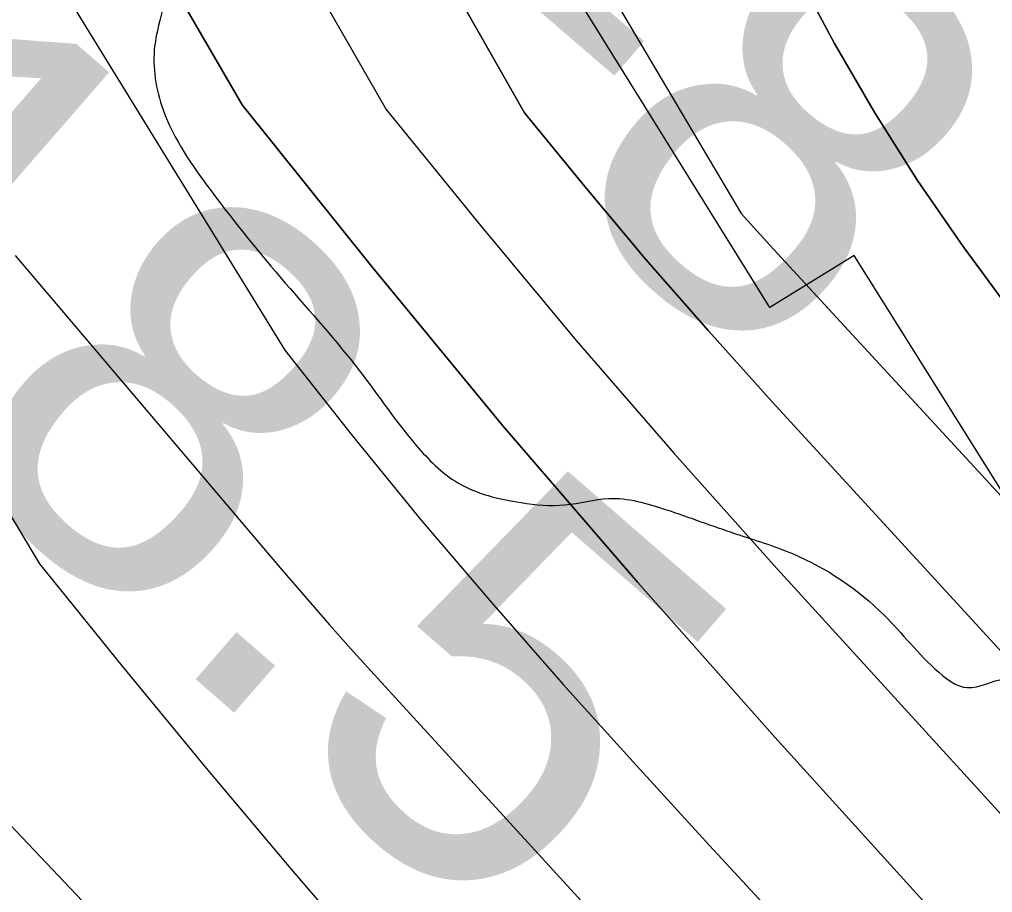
# Model space of a CAD drawing. Extents: x 3297772 to 3335630, y 634068 to 659439.
# Drawn here: x 3313451.7 to 3313614.2, y 650504.6 to 650650.4 of the extents above; entities that cross this region are included whole.
import ezdxf

# ---------------------------------------------------------------- set-up
doc = ezdxf.new("R2010")
doc.units = 0
for name, color, linetype in [('V-RIVR-EDGE', 7, 'Continuous'), ('V-RIVR-RANG', 7, 'Continuous'), ('V-RRAP-RVMT', 7, 'Continuous'), ('V-SITE-VEGE', 7, 'Continuous'), ('V-TOPO-DPTH', 7, 'Continuous'), ('V-TOPO-MAJR', 7, 'Continuous'), ('V-TOPO-MINR', 7, 'Continuous'), ('V-TOPO-WATR', 7, 'Continuous')]:
    doc.layers.add(name, color=color, linetype=linetype)

msp = doc.modelspace()

# ---------------------------------------------------------------- linework, layer by layer
at = {"layer": 'V-RIVR-EDGE'}
msp.add_spline([(3312996.82, 651666.65), (3313006.29, 651660.39), (3313007.37, 651654.9), (3313012.45, 651639.17), (3313016.07, 651625.64), (3313021.17, 651620.51), (3313026.29, 651617.93), (3313035.42, 651615.72), (3313042.35, 651611.31), (3313048.17, 651598.51), (3313055.45, 651584.96), (3313057.97, 651568.14), (3313057.95, 651562.29), (3313056.84, 651554.98), (3313058.28, 651549.5), (3313061.2, 651546.57), (3313068.14, 651545.09), (3313071.06, 651543.62), (3313071.06, 651541.42), (3313071.05, 651536.31), (3313075.41, 651527.52), (3313079.4, 651513.26), (3313079.02, 651507.77), (3313076.08, 651501.2), (3313072.75, 651486.59), (3313069.09, 651483.31), (3313068.35, 651478.92), (3313067.61, 651475.27), (3313069.42, 651471.97), (3313069.42, 651469.41), (3313067.58, 651465.76), (3313066.84, 651460.28), (3313066.82, 651454.8), (3313067.18, 651450.78), (3313065.34, 651446.03), (3313065.69, 651437.99), (3313068.58, 651427.74), (3313075.5, 651416.4), (3313081.33, 651409.07), (3313082.41, 651402.85), (3313082.75, 651391.89), (3313082.73, 651382.02), (3313081.62, 651376.54), (3313084.16, 651369.95), (3313086.71, 651366.29), (3313086.7, 651363), (3313081.94, 651358.99), (3313081.2, 651354.97), (3313080.46, 651351.32), (3313082.99, 651341.07), (3313084.8, 651332.66), (3313089.91, 651328.63), (3313089.9, 651324.24), (3313089.52, 651319.12), (3313090.23, 651311.81), (3313094.23, 651304.49), (3313101.53, 651296.8), (3313105.53, 651291.67), (3313112.47, 651286.53), (3313116.83, 651277.75), (3313119.74, 651271.89), (3313122.66, 651267.87), (3313124.83, 651261.65), (3313124.08, 651251.78), (3313122.95, 651240.81), (3313122.57, 651234.97), (3313130.61, 651233.12), (3313138.66, 651236.75), (3313140.86, 651236.38), (3313148.52, 651230.52), (3313152.89, 651223.56), (3313158.72, 651216.23), (3313169.3, 651208.17), (3313182.82, 651207.4), (3313190.5, 651207.38), (3313195.98, 651208.47), (3313197.81, 651208.46), (3313200.36, 651205.9), (3313202.55, 651202.6), (3313222.63, 651192.68), (3313234.3, 651183.15), (3313244.88, 651172.16), (3313260.56, 651158.23), (3313268.24, 651158.21), (3313279.91, 651148.31), (3313291.57, 651131.83), (3313297.74, 651115.73), (3313306.46, 651091.95), (3313309.71, 651075.86), (3313316.25, 651061.58), (3313324.63, 651050.6), (3313333.02, 651043.26), (3313344.7, 651034.1), (3313352.35, 651022.75), (3313355.24, 651009.94), (3313357.76, 650993.85), (3313363.57, 650980.31), (3313375.22, 650960.91), (3313383.6, 650949.92), (3313385.78, 650942.61), (3313385.76, 650933.47), (3313386.46, 650921.04), (3313390.1, 650914.82), (3313400.67, 650903.09), (3313412.7, 650891), (3313426.92, 650877.07), (3313429.47, 650873.05), (3313434.21, 650867.55), (3313436.75, 650859.87), (3313438.55, 650848.53), (3313438.15, 650833.91), (3313438.13, 650825.87), (3313439.92, 650813.07), (3313442.82, 650803.19), (3313445, 650796.97), (3313446.09, 650791.85), (3313446.07, 650787.1), (3313444.59, 650779.79), (3313440.19, 650771.03), (3313437.25, 650765.19), (3313436.87, 650760.8), (3313438.31, 650752.03), (3313438.29, 650742.52), (3313443.73, 650726.06), (3313457.57, 650705.55), (3313470.69, 650689.44), (3313472.87, 650683.95), (3313472.86, 650681.76), (3313476.87, 650677.36), (3313479.06, 650672.6), (3313479.04, 650667.48), (3313477.2, 650660.91), (3313475.72, 650652.87), (3313474.24, 650645.93), (3313475.67, 650635.32), (3313483.68, 650621.78), (3313496.07, 650606.4), (3313508.47, 650591.74), (3313517.94, 650579.29), (3313524.87, 650573.06), (3313535.46, 650569.74), (3313542.77, 650569.36), (3313550.09, 650570.44), (3313559.59, 650568.59), (3313571.27, 650564.54), (3313580.77, 650561.22), (3313596.1, 650550.95), (3313605.21, 650541.42), (3313609.96, 650538.85), (3313616.18, 650540.3), (3313626.39, 650533.33), (3313631.13, 650527.1), (3313638.05, 650516.12), (3313642.39, 650497.1), (3313647.8, 650470.04), (3313651.42, 650454.31), (3313651.41, 650450.29), (3313656.52, 650448.08), (3313664.19, 650444.04), (3313674.76, 650432.32), (3313685.69, 650415.11), (3313690.41, 650402.67), (3313697.7, 650396.44), (3313713.77, 650387.99), (3313732.01, 650372.96), (3313748.79, 650360.49), (3313755.73, 650356.81), (3313761.57, 650356.07), (3313772.91, 650358.6), (3313783.15, 650361.5), (3313797.78, 650361.83), (3313816.06, 650362.51), (3313831.4, 650359.55), (3313844.55, 650355.13), (3313851.11, 650348.17), (3313858.03, 650336.46), (3313862.04, 650333.16), (3313872.99, 650323.63), (3313883.91, 650308.25), (3313888.64, 650299.46), (3313892.25, 650280.81), (3313895.9, 650275.32), (3313905.01, 650263.96), (3313916.66, 650247.48), (3313928.33, 650233.56), (3313935.96, 650216.73), (3313941.78, 650205.38), (3313947.97, 650195.86), (3313954.15, 650182.32), (3313969.08, 650155.6), (3313979.26, 650134.01), (3313988.72, 650116.44), (3313994.56, 650112.04), (3313999.3, 650110.56), (3314007.69, 650100.31), (3314014.97, 650090.05), (3314025.18, 650080.52), (3314030.27, 650067.35), (3314037.89, 650043.94), (3314045.17, 650032.59), (3314055.38, 650023.79), (3314067.42, 650012.79), (3314076.89, 649997.42), (3314085.63, 649983.5), (3314095.83, 649969.95), (3314102.39, 649962.63), (3314118.42, 649941.39), (3314136.65, 649921.97), (3314150.14, 649909.14), (3314164, 649893.39), (3314175.28, 649875.45), (3314189.86, 649857.13), (3314221.93, 649816.48), (3314225.93, 649808.79), (3314239.05, 649790.85), (3314256.91, 649772.53), (3314263.84, 649765.2), (3314266.76, 649765.19), (3314273.71, 649766.27), (3314278.46, 649765.53), (3314289.42, 649760.75), (3314305.48, 649751.57), (3314323, 649742.02), (3314336.87, 649731.75)], degree=3, dxfattribs=at)
at = {"layer": 'V-RRAP-RVMT'}
for p, q in [((3313577.01, 650602.33), (3313503.17, 650721.12)), ((3313591.1, 650611.03), (3313577.01, 650602.33)), ((3313657.13, 650505.44), (3313591.1, 650611.03))]:
    msp.add_line(p, q, dxfattribs=at)
at = {"layer": 'V-SITE-VEGE'}
msp.add_lwpolyline([(3313449.12, 650516.99), (3313474.27, 650490.42), (3313516.15, 650462.36), (3313556.51, 650429.74), (3313585.46, 650403.94), (3313639.5, 650377.42), (3313672.21, 650368.36), (3313700.38, 650353.96), (3313733.11, 650334.25), (3313741.5, 650324.38), (3313746.1, 650300.06), (3313758.34, 650261.3), (3313775.88, 650238.52), (3313802.53, 650218.79), (3313831.5, 650181.59), (3313853.6, 650152.73), (3313877.2, 650138.33), (3313896.24, 650124.67), (3313910.15, 650111.62)], dxfattribs=at)
at = {"layer": 'V-TOPO-DPTH'}
for points in [[(3313960.9, 650223.78), (3313910.8, 650278.36), (3313860.79, 650333.02), (3313810.84, 650387.74), (3313634.42, 650581.29), (3313625.65, 650591.39), (3313617.21, 650601.75), (3313609.27, 650612.5), (3313601.66, 650623.51), (3313594.56, 650634.85), (3313587.78, 650646.38), (3313581.51, 650658.18), (3313575.57, 650670.18), (3313207.07, 651261.31)], [(3313207.07, 651261.31), (3313575.57, 650670.18), (3313581.51, 650658.18), (3313587.78, 650646.38), (3313594.56, 650634.85), (3313601.66, 650623.51), (3313609.27, 650612.5), (3313617.21, 650601.75), (3313625.65, 650591.39), (3313634.42, 650581.29), (3313810.84, 650387.74), (3313860.79, 650333.02), (3313910.8, 650278.36), (3313960.9, 650223.78)], [(3314063.12, 650010.72), (3313752.58, 650340.74), (3313715.33, 650380.55), (3313678.24, 650420.5), (3313641.38, 650460.66), (3313604.67, 650500.97), (3313577.85, 650530.59), (3313554.95, 650556.42), (3313532.42, 650582.58), (3313510.45, 650609.2), (3313488.85, 650636.14), (3313167.97, 651188.46)], [(3313897.18, 650238.87), (3313845.64, 650294.44), (3313794.27, 650350.18), (3313577.37, 650586.58), (3313566.75, 650598.4), (3313556.29, 650610.35), (3313546.08, 650622.51), (3313536.03, 650634.82), (3313240.24, 651154.41)], [(3313240.24, 651154.41), (3313536.03, 650634.82), (3313546.08, 650622.51), (3313556.29, 650610.35), (3313566.75, 650598.4), (3313577.37, 650586.58), (3313794.27, 650350.18), (3313845.64, 650294.44), (3313897.18, 650238.87)]]:
    msp.add_lwpolyline(points, dxfattribs=at)
at = {"layer": 'V-TOPO-MAJR'}
msp.add_lwpolyline([(3312929.76, 651437.53), (3313455.01, 650559.53), (3313468.84, 650542.41), (3313482.82, 650525.41), (3313497.01, 650508.59), (3313511.33, 650491.89), (3313595.8, 650394.68), (3313652.62, 650329.6), (3313709.65, 650264.69)], dxfattribs=at)
at = {"layer": 'V-TOPO-MINR'}
for points in [[(3313207.07, 651261.31), (3313575.57, 650670.18), (3313581.51, 650658.18), (3313587.78, 650646.38), (3313594.56, 650634.85), (3313601.66, 650623.51), (3313609.27, 650612.5), (3313617.21, 650601.75), (3313625.65, 650591.39), (3313634.42, 650581.29), (3313810.84, 650387.74), (3313860.79, 650333.02), (3313910.8, 650278.36), (3313960.9, 650223.78)], [(3313204.65, 651238.15), (3313572.23, 650618.04), (3313577.02, 650612.75), (3313949.71, 650208.51)], [(3313167.97, 651188.46), (3313488.85, 650636.14), (3313510.45, 650609.2), (3313532.42, 650582.58), (3313554.95, 650556.42), (3313577.85, 650530.59), (3313604.67, 650500.97), (3313641.38, 650460.66), (3313678.24, 650420.5), (3313715.33, 650380.55), (3313752.58, 650340.74), (3314063.12, 650010.72)], [(3313205.5, 651170.16), (3313512.92, 650635.4), (3313528.65, 650615.99), (3313544.64, 650596.8), (3313561.02, 650577.94), (3313577.66, 650559.31), (3313665.92, 650462.55), (3313727.05, 650395.86), (3313788.41, 650329.38), (3313850.1, 650263.2)], [(3313212.19, 651056.14), (3313495.96, 650595.2), (3313507.24, 650580.95), (3313518.72, 650566.87), (3313530.51, 650553.05), (3313542.5, 650539.39), (3313554.68, 650525.91), (3313566.93, 650512.47), (3313579.26, 650499.12), (3313591.66, 650485.83), (3314063.95, 649982.77)], [(3313450.93, 650611.02), (3313495.54, 650558.48), (3313499.47, 650553.9), (3313503.44, 650549.35), (3313507.46, 650544.84), (3313511.51, 650540.36), (3313881.37, 650136.09)]]:
    msp.add_lwpolyline(points, dxfattribs=at)
at = {"layer": 'V-TOPO-WATR'}
msp.add_lwpolyline([(3313240.24, 651154.41), (3313536.03, 650634.82), (3313546.08, 650622.51), (3313556.29, 650610.35), (3313566.75, 650598.4), (3313577.37, 650586.58), (3313794.27, 650350.18), (3313845.64, 650294.44), (3313897.18, 650238.87)], dxfattribs=at)

# ---------------------------------------------------------------- texts
at = {"layer": 'V-RIVR-RANG'}
for s, rotation, p in [('-8', 319.2822, (3313517.04, 650641.17)), ('18.5', 318.9983, (3313399.7, 650611)), ('32.1', 318.9983, (3313336.07, 650533.81))]:
    msp.add_text(s, height=67, rotation=rotation, dxfattribs=at).set_placement(p)

doc.saveas('drawing.dxf')
